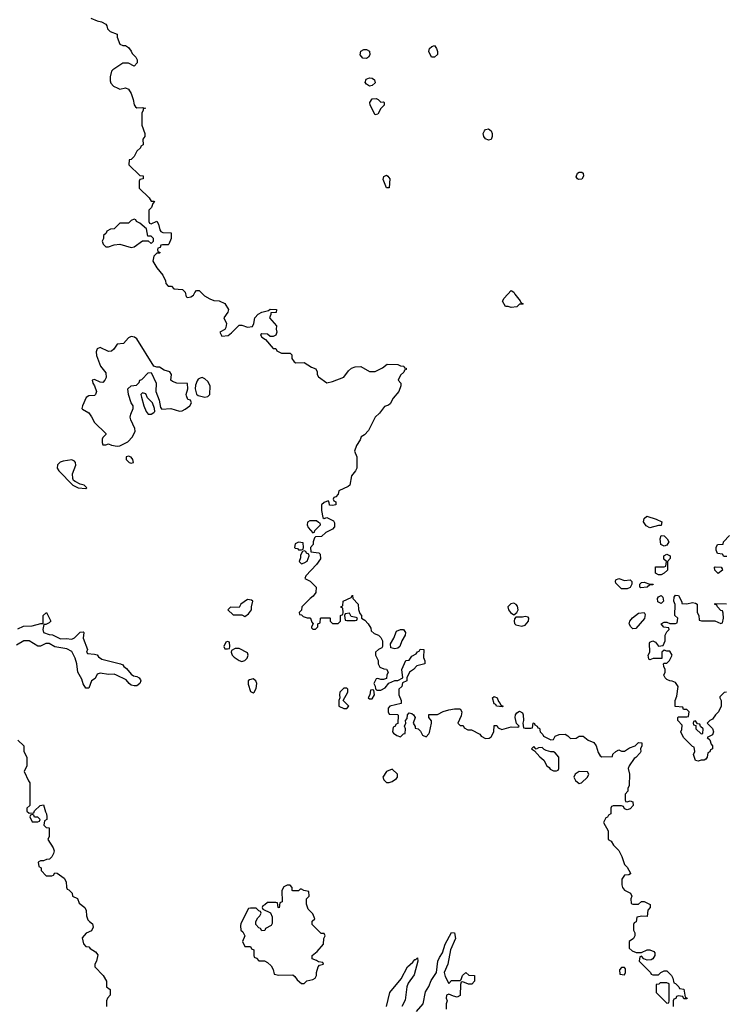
# Model space of a CAD drawing. Header units: inches. Extents: x 2380249 to 2585472, y 382747 to 546448.
# Tile 318 of 626: x 2551602 to 2556581, y 401447 to 408394. Entities that reach past the tile are written whole.
import ezdxf

# ---------------------------------------------------------------- set-up
doc = ezdxf.new("R2010")
doc.units = ezdxf.units.IN
doc.header["$MEASUREMENT"] = 0
doc.layers.add('C5450', color=7, linetype='Continuous')

msp = doc.modelspace()

# ---------------------------------------------------------------- linework, layer by layer
at = {"layer": 'C5450', "color": 4}
for points, elevation in [([(2552104.4, 408404.4), (2552150, 408384.7), (2552179.6, 408379.6), (2552210, 408362), (2552218, 408350), (2552222, 408330), (2552242, 408310), (2552290.7, 408290.7), (2552291.3, 408270), (2552310, 408222), (2552331.3, 408211.3), (2552350, 408211), (2552370, 408198), (2552390, 408172), (2552396, 408156), (2552422, 408130), (2552430.9, 408110.9), (2552430.9, 408089.1), (2552410, 408066), (2552370, 408088), (2552330, 408088), (2552259.8, 408040.2), (2552251.3, 408030), (2552241, 407990), (2552242, 407962), (2552246.4, 407946.4), (2552265.4, 407925.4), (2552294, 407910), (2552310, 407904.7), (2552350, 407912), (2552370, 407904.7), (2552390, 407872), (2552404, 407830), (2552410, 407794), (2552419.6, 407779.6), (2552430, 407772), (2552470, 407774), (2552491.3, 407770), (2552474, 407766), (2552474, 407754), (2552463.6, 407736.4), (2552464.7, 407650), (2552486, 407590), (2552484.7, 407570), (2552471.3, 407550), (2552474, 407510), (2552458, 407502), (2552454, 407490), (2552430, 407466), (2552411.2, 407428.9), (2552390, 407408), (2552374, 407406), (2552372, 407370), (2552450, 407294), (2552472.7, 407292.7), (2552474, 407270), (2552450, 407266), (2552445.4, 407254.6), (2552446, 407206), (2552516.9, 407136.9), (2552530, 407114), (2552550, 407114), (2552554, 407110), (2552542, 407098), (2552531.6, 407068.4), (2552514, 407050), (2552514, 406970), (2552518, 406958), (2552530, 406954), (2552570, 406972), (2552582, 406950), (2552591.2, 406911.1), (2552599.6, 406899.6), (2552611.6, 406891.6), (2552672, 406890), (2552672, 406850), (2552654, 406810), (2552650, 406806), (2552610, 406806), (2552598, 406802), (2552592.7, 406787.3), (2552578, 406782), (2552574, 406770), (2552578, 406758), (2552594, 406750), (2552590, 406746), (2552570, 406746), (2552550, 406726), (2552542, 406690), (2552570, 406642), (2552611.6, 406591.6), (2552631.6, 406551.6), (2552632.7, 406532.7), (2552650, 406514), (2552672.7, 406512.7), (2552690, 406494), (2552750.9, 406490.9), (2552771, 406471), (2552778, 406438), (2552790, 406434), (2552810, 406438), (2552828, 406450), (2552838, 406470), (2552850, 406482), (2552870, 406482), (2552905.4, 406445.4), (2552943.6, 406423.6), (2552971.6, 406411.6), (2553011.2, 406411.1), (2553050, 406392), (2553074.8, 406350), (2553070.7, 406329.3), (2553042, 406290), (2553061, 406250), (2553058, 406222), (2553050, 406208), (2553014, 406190), (2553030, 406162), (2553073.6, 406166.4), (2553096.5, 406183.5), (2553150, 406238), (2553170, 406238), (2553210, 406224.7), (2553246, 406230), (2553255.3, 406250), (2553262, 406290), (2553284.7, 406315.3), (2553310, 406331.3), (2553358, 406342), (2553370, 406352), (2553414, 406350), (2553411.6, 406328.4), (2553374, 406326), (2553374, 406314), (2553364.7, 406290), (2553414.8, 406234.8), (2553411.3, 406210), (2553416, 406190), (2553411, 406169), (2553390, 406158), (2553370, 406158), (2553350, 406175.3), (2553310, 406178), (2553302, 406170), (2553310, 406154), (2553336.9, 406136.9), (2553390, 406074), (2553410, 406074), (2553418, 406058), (2553450, 406042), (2553510, 406042), (2553522, 406030), (2553523.6, 406003.6), (2553539.6, 405979.6), (2553550, 405972), (2553610, 405974.8), (2553662, 405942), (2553692, 405930), (2553702, 405910), (2553702, 405890), (2553710, 405874), (2553770, 405832), (2553810, 405842), (2553890, 405872), (2553923.7, 405916.3), (2553944.8, 405935.2), (2553970, 405944), (2554010, 405946), (2554070, 405912), (2554110, 405912), (2554163.1, 405936.9), (2554196.4, 405963.6), (2554270, 405962), (2554290, 405952), (2554314, 405950), (2554318, 405938), (2554330, 405934), (2554330, 405926), (2554318, 405922), (2554312.7, 405907.3), (2554290, 405886), (2554274, 405850), (2554292, 405830), (2554291.3, 405810), (2554278, 405770), (2554236.9, 405723.1), (2554216, 405684), (2554205.4, 405674.6), (2554176, 405664), (2554141.4, 405618.6), (2554110.7, 405589.3), (2554064, 405496), (2554034.4, 405465.6), (2554012, 405450), (2554004.7, 405430), (2553978, 405390), (2553964.7, 405350), (2553982, 405310), (2553982, 405230), (2553972, 405210), (2553943.5, 405176.5), (2553932, 405110), (2553919.8, 405100.2), (2553854, 405070), (2553850, 405046), (2553832.7, 405027.3), (2553818, 405022), (2553814, 405010), (2553818, 404998), (2553832.7, 404992.7), (2553834, 404970), (2553810, 404966), (2553788.4, 404968.4), (2553786, 404990), (2553778, 404998), (2553750, 404988), (2553732, 404970), (2553732, 404930), (2553742, 404882), (2553750, 404874), (2553770, 404882), (2553816.9, 404856.9), (2553823.6, 404843.6), (2553823.6, 404816.4), (2553810, 404798), (2553763.6, 404776.4), (2553731.6, 404748.4), (2553690, 404746), (2553682, 404738), (2553674, 404710), (2553674, 404690), (2553654, 404670), (2553658, 404638), (2553712.7, 404632.7), (2553722, 404622), (2553724.7, 404590), (2553698, 404550), (2553622, 404470), (2553614, 404450), (2553652.7, 404432.7), (2553694, 404390), (2553692.7, 404352.7), (2553674.4, 404325.6), (2553652, 404310), (2553594, 404250), (2553591.6, 404228.4), (2553574, 404210), (2553578, 404198), (2553590, 404194), (2553602, 404182), (2553630, 404174), (2553650, 404174), (2553654, 404170), (2553663.6, 404143.6), (2553674, 404130), (2553662, 404110), (2553662, 404102), (2553670, 404094), (2553690, 404094), (2553706, 404110), (2553706, 404130), (2553722, 404138), (2553726, 404170), (2553730, 404174), (2553790, 404174), (2553794, 404170), (2553794, 404150), (2553810, 404134), (2553850, 404134), (2553866, 404150), (2553866, 404190), (2553882, 404198), (2553886, 404210), (2553882, 404242), (2553868, 404248), (2553870, 404254), (2553882, 404258), (2553886, 404290), (2553942, 404318), (2553950, 404334), (2553954, 404310), (2553992, 404270), (2553992.7, 404232.7), (2554003.6, 404203.6), (2554014, 404190), (2554014, 404170), (2554036.9, 404156.9), (2554062, 404130), (2554079.6, 404099.6), (2554082, 404082), (2554103.6, 404063.6), (2554134, 404050), (2554150, 404034), (2554162, 404010), (2554162, 403970), (2554158, 403962), (2554134, 403950), (2554114, 403930), (2554114, 403910), (2554131.6, 403871.6), (2554132, 403850), (2554144.7, 403824.7), (2554172.7, 403812.7), (2554191.6, 403811.6), (2554202, 403790), (2554192, 403770), (2554190, 403746), (2554170, 403738), (2554150, 403738), (2554130, 403746), (2554118, 403742), (2554102, 403710), (2554111.6, 403691.6), (2554112.7, 403672.7), (2554122, 403662), (2554150, 403662), (2554180.4, 403679.6), (2554208, 403712), (2554250, 403732), (2554270, 403732), (2554306, 403750), (2554298, 403810), (2554327.3, 403872.7), (2554350, 403874), (2554370, 403902), (2554400.4, 403919.6), (2554410, 403934), (2554422, 403938), (2554428.4, 403951.6), (2554454, 403950), (2554452.7, 403892.7), (2554462, 403870), (2554462, 403850), (2554404.7, 403835.3), (2554382, 403810), (2554352, 403790), (2554334, 403750), (2554334, 403730), (2554304.7, 403715.3), (2554298, 403690), (2554278, 403670), (2554278, 403630), (2554294, 403590), (2554294, 403570), (2554214, 403550), (2554203.6, 403536.4), (2554202, 403510), (2554210, 403494), (2554268.4, 403491.6), (2554272.7, 403487.3), (2554271.6, 403428.4), (2554258, 403422), (2554250, 403406), (2554238, 403402), (2554232, 403370), (2554239.6, 403359.6), (2554263.6, 403343.6), (2554290, 403334), (2554310, 403354), (2554322, 403358), (2554326, 403390), (2554318, 403410), (2554328, 403430), (2554326, 403450), (2554336.4, 403463.6), (2554338, 403490), (2554350, 403502), (2554370, 403498), (2554382, 403490), (2554392, 403470), (2554378, 403430), (2554394, 403406), (2554394, 403394), (2554414, 403390), (2554430, 403374), (2554445.4, 403345.4), (2554470, 403334), (2554490, 403354), (2554494.6, 403365.4), (2554508, 403430), (2554507.3, 403447.3), (2554488.7, 403470), (2554490, 403491.3), (2554550, 403492), (2554590, 403512), (2554630, 403524.7), (2554671.6, 403531.6), (2554710, 403532), (2554722, 403510), (2554716.9, 403483.1), (2554694, 403430), (2554710, 403414), (2554732.7, 403412.7), (2554738, 403398), (2554763.6, 403383.6), (2554790, 403382), (2554850, 403352), (2554859.6, 403339.6), (2554890, 403322), (2554914.6, 403325.4), (2554930, 403334), (2554948, 403370), (2554950, 403414), (2554970, 403414), (2554978, 403398), (2555004.7, 403384.7), (2555070, 403404.7), (2555118, 403402), (2555126, 403410), (2555108.4, 403428.4), (2555099, 403470), (2555102, 403490), (2555110, 403502), (2555130, 403514), (2555150, 403502), (2555156, 403490), (2555158, 403450), (2555152, 403430), (2555158, 403398), (2555170, 403394), (2555210, 403394), (2555222, 403398), (2555226, 403430), (2555231.6, 403431.6), (2555238, 403418), (2555254, 403410), (2555258, 403398), (2555270, 403394), (2555274, 403370), (2555294, 403350), (2555298, 403338), (2555350, 403312), (2555370, 403314), (2555382, 403338), (2555408.7, 403351.3), (2555451.6, 403351.6), (2555470, 403342), (2555490, 403322), (2555530, 403324.7), (2555550, 403338), (2555579.6, 403339.6), (2555614, 403310), (2555654.4, 403294.4), (2555671, 403271), (2555683.5, 403223.5), (2555699.6, 403199.6), (2555710, 403192), (2555786, 403194), (2555788.8, 403211.1), (2555808.8, 403231.1), (2555830, 403242), (2555850, 403232), (2555870, 403232), (2555904.7, 403255.3), (2555946, 403270), (2555970, 403294), (2555991.6, 403291.6), (2555992, 403270), (2555982, 403250), (2555984.7, 403230), (2555979.8, 403220.2), (2555950, 403188.7), (2555938, 403182), (2555902, 403130), (2555896, 403110), (2555904.7, 403070), (2555902, 402990), (2555894, 402970), (2555894, 402950), (2555874, 402930), (2555874, 402890), (2555878, 402878), (2555890, 402874), (2555910, 402882), (2555930, 402874), (2555931, 402849), (2555910, 402826), (2555890, 402818), (2555870, 402826), (2555862, 402842), (2555850, 402846), (2555790, 402846), (2555778, 402842), (2555774, 402830), (2555774, 402790), (2555758, 402782), (2555750, 402766), (2555738, 402762), (2555722, 402730), (2555754, 402670), (2555754, 402610), (2555776.9, 402596.9), (2555792, 402570), (2555830.9, 402530.9), (2555851.3, 402490), (2555870, 402434), (2555890, 402414), (2555911.6, 402371.6), (2555912, 402368), (2555899.6, 402360.4), (2555870, 402358), (2555851, 402329), (2555850.8, 402290), (2555856, 402270), (2555870, 402251.3), (2555912, 402230), (2555922, 402210), (2555914, 402190), (2555918, 402158), (2555930, 402154), (2555970, 402154), (2555990, 402172), (2556010, 402172), (2556052, 402150), (2556052, 402130), (2556034, 402110), (2556030, 402066), (2555992.7, 402067.3), (2555958, 402062), (2555952.7, 402027.3), (2555938, 402022), (2555934, 402010), (2555934, 401970), (2555942, 401950), (2555942, 401930), (2555934, 401910), (2555902, 401890), (2555903.6, 401843.6), (2555923.6, 401823.6), (2555952.7, 401812.7), (2555990, 401812), (2556030, 401831.3), (2556050, 401831.3), (2556078, 401818), (2556084.7, 401810), (2556084.7, 401790), (2556070, 401768), (2556058.8, 401761.2), (2556030, 401758), (2556007.3, 401767.3), (2555990, 401786), (2555978, 401782), (2555974, 401750), (2556054, 401670), (2556058, 401658), (2556070, 401654), (2556110, 401654), (2556126, 401670), (2556150, 401682), (2556170, 401682), (2556202, 401650), (2556212, 401630), (2556218, 401598), (2556230, 401594), (2556254, 401570), (2556258, 401558), (2556290, 401554), (2556298, 401498), (2556312, 401490), (2556310, 401486), (2556290, 401486), (2556282, 401502), (2556250, 401506), (2556238, 401502), (2556232.7, 401487.3), (2556218, 401482), (2556214, 401470), (2556214, 401430)], 32), ([(2556592.7, 404607.3), (2556570, 404606), (2556562, 404622), (2556527.3, 404627.3), (2556518, 404650), (2556518, 404670), (2556526, 404690), (2556566, 404694), (2556568, 404710), (2556610, 404754)], 32), ([(2556590, 403648), (2556572.7, 403647.3), (2556543.6, 403616.4), (2556542, 403610), (2556552, 403590), (2556552, 403550), (2556534, 403510), (2556511.6, 403488.4), (2556490, 403458), (2556471.6, 403448.4), (2556454, 403430), (2556490, 403392), (2556498, 403370), (2556490, 403348), (2556454, 403330), (2556471.6, 403311.6), (2556481, 403281), (2556491.3, 403270), (2556492, 403248), (2556478, 403242), (2556472.7, 403227.3), (2556458, 403222), (2556454, 403190), (2556443.6, 403176.4), (2556431.2, 403168.9), (2556410, 403168.7), (2556390, 403162), (2556370, 403166), (2556358, 403210), (2556366, 403230), (2556362, 403262), (2556350, 403266), (2556286, 403330), (2556268, 403370), (2556274.6, 403385.4), (2556276.4, 403416.4), (2556246, 403450), (2556246, 403470), (2556250, 403474), (2556310, 403474), (2556322, 403478), (2556326, 403510), (2556310, 403526), (2556287.3, 403527.3), (2556282, 403542), (2556228, 403548), (2556228, 403590), (2556240.4, 403619.6), (2556248, 403690), (2556230, 403718), (2556207.3, 403727.3), (2556190, 403728), (2556170, 403738), (2556158, 403750), (2556148, 403770), (2556158, 403790), (2556158, 403810), (2556148, 403830), (2556146, 403850), (2556150, 403854), (2556170, 403854), (2556188, 403872), (2556206, 403910), (2556190, 403938), (2556170, 403938), (2556150, 403946), (2556134, 403930), (2556132.7, 403887.3), (2556072.7, 403887.3), (2556050, 403878), (2556042, 403882), (2556038, 403910), (2556048.4, 403931.6), (2556045.6, 403994.4), (2556050, 404002), (2556071.2, 404011.1), (2556090, 404002), (2556110, 403974), (2556142, 403978), (2556158, 404010), (2556158, 404050), (2556170, 404074), (2556186, 404090), (2556182, 404102), (2556148.4, 404108.4), (2556128.7, 404130), (2556150, 404142), (2556170, 404142), (2556190, 404134), (2556230, 404134), (2556242, 404138), (2556246, 404170), (2556226, 404190), (2556227.3, 404267.3), (2556218, 404290), (2556220.4, 404319.6), (2556230, 404334), (2556252, 404330), (2556274, 404286), (2556274, 404274), (2556310, 404271.3), (2556350, 404282), (2556370, 404278), (2556382, 404270), (2556382, 404210), (2556394, 404190), (2556398, 404158), (2556412.7, 404152.7), (2556508.4, 404151.6), (2556550, 404134), (2556562, 404138), (2556568, 404170), (2556567.3, 404207.3), (2556562, 404222), (2556550, 404226), (2556526, 404250), (2556522, 404262), (2556506, 404270), (2556510, 404274), (2556590, 404271.3)], 32), ([(2551590, 404094.8), (2551630, 404114.8), (2551690, 404116.3), (2551752.7, 404132.7), (2551767.3, 404132.7), (2551769.3, 404190), (2551791.3, 404211.3), (2551822, 404150), (2551810, 404138), (2551786, 404126), (2551774, 404126), (2551766, 404090), (2551771.3, 404070), (2551810, 404056.3), (2551833.4, 404053.4), (2551890, 404024.9), (2551930, 404027.3), (2551970, 404022.8), (2551990, 404031.3), (2552030, 404072), (2552050, 404074), (2552054, 404070), (2552051.3, 404030), (2552082, 403950), (2552074, 403930), (2552082, 403922), (2552130, 403918), (2552150, 403911.3), (2552158, 403898), (2552181, 403881), (2552314, 403850), (2552330, 403842), (2552338, 403830), (2552357.1, 403817.1), (2552390, 403776), (2552404.9, 403764.9), (2552430, 403758.8), (2552444.7, 403750), (2552455.3, 403735.3), (2552458, 403730), (2552451.3, 403710), (2552430, 403694), (2552410, 403693.2), (2552390, 403699), (2552375.3, 403710), (2552354.8, 403734.8), (2552286, 403770), (2552270, 403775.3), (2552230, 403774), (2552170, 403782), (2552150, 403775.3), (2552134, 403746), (2552110, 403728), (2552090, 403678), (2552070, 403678), (2552050, 403708), (2552041.5, 403741.5), (2552012.7, 403790), (2552006.6, 403850), (2551993.2, 403890), (2551970, 403936), (2551934.2, 403954.2), (2551850, 403969.5), (2551810, 403992.3), (2551788.1, 403991.9), (2551750, 403973.2), (2551730, 403972.7), (2551670, 404011.6), (2551632, 404010), (2551579.5, 403980.5)], 28), ([(2551590, 403311.3), (2551631, 403270), (2551632, 403230), (2551652, 403190), (2551652, 403130), (2551634, 403090), (2551663.6, 403023.6), (2551674, 403010), (2551674, 402850), (2551654, 402830), (2551654, 402810), (2551670, 402794), (2551702, 402798), (2551707.3, 402812.7), (2551746, 402850), (2551770, 402854), (2551783.6, 402803.6), (2551792, 402790), (2551794, 402770), (2551794, 402750), (2551778, 402742), (2551774, 402710), (2551790, 402694), (2551811.6, 402691.6), (2551811.2, 402631.1), (2551802, 402610), (2551838, 402550), (2551844.7, 402530), (2551842, 402510), (2551830, 402486), (2551814, 402470), (2551792.7, 402467.3), (2551770, 402458), (2551750, 402458), (2551734, 402450), (2551738, 402418), (2551754, 402410), (2551754, 402390), (2551790, 402354), (2551830, 402354), (2551842, 402358), (2551850, 402374), (2551867.3, 402372.7), (2551916.9, 402336.9), (2551931.6, 402311.6), (2551932.7, 402272.7), (2551938, 402258), (2551950, 402254), (2551972, 402230), (2551974, 402210), (2552010, 402192), (2552021, 402161), (2552062, 402130), (2552072.7, 402107.3), (2552074, 402070), (2552083.6, 402043.6), (2552094, 402030), (2552115.3, 402015.3), (2552122, 401990), (2552110, 401966), (2552071.6, 401948.4), (2552043.6, 401916.4), (2552052.7, 401872.7), (2552070, 401854), (2552090, 401852), (2552099.6, 401839.6), (2552136.9, 401816.9), (2552154.8, 401794.8), (2552144.7, 401750), (2552132, 401730), (2552132, 401710), (2552191.3, 401650), (2552214, 401610), (2552214, 401570), (2552242, 401550), (2552242, 401510), (2552222, 401490), (2552214, 401470), (2552214, 401430)], 28), ([(2554403.1, 401396.9), (2554449.1, 401450.9), (2554465.6, 401534.4), (2554490, 401572), (2554505.1, 401614.9), (2554544, 401670), (2554552.7, 401750), (2554563.6, 401776.4), (2554586, 401810), (2554605.2, 401870), (2554650, 401952), (2554671.3, 401950), (2554677.3, 401910), (2554642.8, 401830), (2554622.8, 401730), (2554598, 401670), (2554603.6, 401643.6), (2554630, 401594), (2554650, 401614), (2554710, 401614), (2554718, 401622), (2554726, 401650), (2554750, 401672), (2554772.7, 401652.7), (2554812, 401650), (2554812, 401610), (2554792, 401588), (2554768.4, 401588.4), (2554730, 401606), (2554718, 401602), (2554712.7, 401587.3), (2554710, 401508), (2554690, 401498), (2554663.1, 401503.1), (2554630, 401518), (2554614, 401510), (2554612, 401490), (2554618, 401470), (2554611.3, 401450), (2554612.7, 401412.7)], 28), ([(2554190, 401432), (2554215.3, 401530), (2554293.6, 401626.4), (2554339.3, 401710), (2554376.5, 401743.5), (2554390, 401762), (2554398, 401762), (2554410, 401774), (2554411, 401750), (2554386, 401654), (2554344.4, 401595.6), (2554333.4, 401570), (2554323.5, 401476.5), (2554298.8, 401430)], 28)]:
    msp.add_lwpolyline(points, dxfattribs=dict(at, elevation=elevation))
for points, elevation in [([(2554050, 408119), (2554022.7, 408122.7), (2554005.2, 408145.2), (2554009.3, 408170.7), (2554030, 408182.8), (2554050, 408182.8), (2554070.6, 408170.6), (2554073.7, 408146.3), (2554064.7, 408130)], 32), ([(2554530, 408128.7), (2554508, 408130), (2554488.7, 408170), (2554495.3, 408190), (2554510, 408204.7), (2554530, 408211.3), (2554544.7, 408190), (2554550.8, 408170), (2554550, 408148)], 32), ([(2554070, 407924), (2554050, 407939), (2554041.2, 407950), (2554046.6, 407973.4), (2554070, 407984), (2554090, 407980.7), (2554106, 407970), (2554110.7, 407949.3), (2554090, 407928.7)], 32), ([(2554150, 407812), (2554170, 407814), (2554174, 407810), (2554174, 407790), (2554150, 407768), (2554130, 407728), (2554110, 407722), (2554076, 407790), (2554073.2, 407810), (2554090, 407836), (2554117.3, 407837.3), (2554131, 407831)], 32), ([(2554910, 407542.7), (2554890, 407554), (2554877.2, 407570), (2554873.2, 407590), (2554881.2, 407610), (2554890, 407618.8), (2554910, 407622.8), (2554930.5, 407610.5), (2554937.3, 407590), (2554937.3, 407570), (2554930, 407549.2)], 32), ([(2554190, 407208), (2554167.2, 407267.2), (2554172.9, 407287.1), (2554190, 407297.3), (2554201, 407290), (2554213.4, 407270), (2554210, 407208)], 32), ([(2555545.6, 407265.6), (2555538, 407270), (2555530, 407286), (2555538, 407310), (2555550, 407318), (2555570, 407318), (2555578, 407310), (2555581, 407290), (2555570, 407269)], 32), ([(2552410, 406986), (2552390, 406978), (2552370, 406958), (2552310, 406958), (2552270, 406918), (2552243.6, 406916.4), (2552218, 406902), (2552212.7, 406887.3), (2552194, 406870), (2552194, 406850), (2552184.7, 406830), (2552192, 406810), (2552210, 406792), (2552230, 406792), (2552270, 406806), (2552310, 406811), (2552390, 406786), (2552410, 406791.3), (2552470, 406834), (2552510, 406834), (2552530, 406814), (2552546, 406830), (2552546, 406850), (2552530, 406866), (2552507.3, 406867.3), (2552498, 406918), (2552450, 406958), (2552426, 406970), (2552422, 406982)], 32), ([(2555070, 406362), (2555049, 406369), (2555029.3, 406369.3), (2555008.4, 406408.4), (2555022, 406430), (2555070, 406482), (2555090, 406472), (2555096.9, 406456.9), (2555134, 406410), (2555138, 406398), (2555154, 406390), (2555150, 406386), (2555130, 406386), (2555110, 406368)], 32), ([(2552390, 406159), (2552370, 406148.7), (2552336, 406110), (2552290, 406104), (2552267.3, 406070), (2552250, 406055.1), (2552230, 406051.8), (2552170, 406080.9), (2552148.7, 406071.3), (2552143, 406050), (2552144.7, 406024.7), (2552173.4, 405950), (2552210, 405901), (2552211.7, 405870), (2552203.8, 405850), (2552190, 405834.5), (2552170, 405836), (2552130, 405855.3), (2552114, 405850), (2552118, 405830), (2552131, 405811), (2552144.7, 405770), (2552138, 405750), (2552130, 405742), (2552090, 405739), (2552070.9, 405729.1), (2552044.7, 405670), (2552042, 405650), (2552044.7, 405644.7), (2552090, 405618.8), (2552110, 405591), (2552130, 405550.8), (2552210, 405474), (2552210, 405466), (2552190, 405446), (2552185.4, 405434.6), (2552184.7, 405410), (2552190, 405394), (2552210, 405394), (2552230, 405402), (2552251.3, 405391.3), (2552290, 405384.7), (2552310, 405386), (2552365.6, 405414.4), (2552398, 405450), (2552418, 405490), (2552414.5, 405510), (2552386.3, 405570), (2552383, 405590), (2552386, 405610), (2552402.7, 405650), (2552404, 405670), (2552389.6, 405689.6), (2552369.6, 405750), (2552366.6, 405790), (2552388.7, 405810), (2552425.6, 405814.4), (2552445.2, 405834.8), (2552450, 405851), (2552464, 405856), (2552510, 405902.8), (2552530, 405904.7), (2552566, 405830), (2552564, 405770), (2552587.7, 405710), (2552596.9, 405656.9), (2552606, 405646), (2552670, 405650.5), (2552730, 405630.8), (2552750, 405634.8), (2552770, 405644.7), (2552802, 405670), (2552815.3, 405690), (2552808.7, 405708.7), (2552790, 405714), (2552778.9, 405738.9), (2552777, 405750), (2552789.2, 405790), (2552787.3, 405827.3), (2552710.8, 405829.2), (2552681.5, 405841.5), (2552668.7, 405850), (2552672.7, 405890), (2552662, 405910), (2552620.9, 405920.9), (2552590, 405941.2), (2552570, 405941.2), (2552550, 405948.7), (2552430, 406142), (2552412.9, 406152.9)], 32), ([(2552890, 405869), (2552875.3, 405864.7), (2552862.8, 405857.2), (2552854.8, 405845.2), (2552844, 405816), (2552840.7, 405790), (2552850, 405752), (2552863, 405743), (2552910, 405730.7), (2552930, 405734.8), (2552945.2, 405750), (2552946.6, 405810), (2552930, 405841.2), (2552910, 405859.3)], 32), ([(2552470, 405762), (2552458, 405750), (2552461, 405730), (2552478, 405670), (2552496, 405630), (2552510, 405611.3), (2552530, 405611.3), (2552550, 405622), (2552555.3, 405630), (2552554, 405650), (2552539, 405690), (2552505.2, 405725.2), (2552493.2, 405753.2)], 32), ([(2552370, 405315.3), (2552354, 405310), (2552354, 405290), (2552374, 405270), (2552390, 405264.7), (2552406, 405270), (2552402, 405290), (2552390, 405308)], 32), ([(2551970, 405289.2), (2551910, 405278), (2551888.4, 405271.6), (2551870, 405254), (2551866.8, 405230), (2551878.8, 405210), (2551978, 405110), (2552014, 405090), (2552070, 405086.8), (2552075.3, 405090), (2552058, 405110), (2552030, 405116), (2551994.5, 405134.5), (2551983.2, 405143.2), (2551977, 405157), (2551975.6, 405190), (2551998, 405250), (2551996, 405270), (2551990, 405279)], 32), ([(2556050, 404809), (2556022, 404822), (2556004, 404850), (2556010, 404874), (2556028.4, 404891.6), (2556094, 404870), (2556134, 404850), (2556130, 404826), (2556110, 404826)], 32), ([(2553698, 404858), (2553650, 404858), (2553632.7, 404847.3), (2553632, 404830), (2553638, 404810), (2553670, 404774), (2553682, 404778), (2553686, 404790), (2553726, 404830), (2553722, 404842), (2553710, 404846)], 32), ([(2556150, 404678), (2556126, 404690), (2556122, 404730), (2556130, 404754), (2556150, 404752), (2556172, 404730), (2556182, 404710), (2556170, 404686)], 32), ([(2553570, 404708), (2553545.4, 404694.6), (2553542, 404670), (2553546, 404666), (2553562, 404662), (2553570, 404654), (2553590, 404654), (2553602, 404658), (2553606, 404670), (2553602, 404702)], 32), ([(2553610, 404646), (2553598, 404642), (2553584.7, 404615.3), (2553583.6, 404596.4), (2553574, 404570), (2553590, 404554), (2553610, 404562), (2553630, 404574), (2553646, 404610), (2553642, 404622), (2553626, 404630), (2553622, 404642)], 32), ([(2556110, 404478), (2556090, 404488), (2556088.4, 404528.4), (2556090, 404534), (2556150, 404534), (2556162, 404538), (2556166, 404570), (2556148.4, 404588.4), (2556148, 404610), (2556170, 404622), (2556192, 404612), (2556191.6, 404591.6), (2556174, 404570), (2556174, 404510), (2556150, 404488), (2556130, 404478)], 32), ([(2556530, 404486), (2556508, 404510), (2556506, 404530), (2556510, 404534), (2556551.6, 404531.6), (2556559.6, 404519.6), (2556562, 404510)], 32), ([(2555870, 404438), (2555910, 404442), (2555922, 404430), (2555922, 404410), (2555910, 404388), (2555890, 404378), (2555850, 404378), (2555810, 404418), (2555806, 404430), (2555810, 404442), (2555830, 404451)], 32), ([(2555986, 404386), (2555978, 404390), (2555978, 404410), (2555990, 404422), (2556010, 404424.7), (2556050, 404412), (2556072, 404410), (2556070, 404406), (2556050, 404406), (2556030, 404389.2)], 32), ([(2553210, 404302), (2553162, 404270), (2553150, 404246), (2553090, 404248), (2553072, 404230), (2553110, 404194), (2553170, 404194), (2553190, 404182), (2553218, 404202), (2553238, 404230), (2553238, 404250), (2553248, 404290), (2553239, 404299)], 32), ([(2555090, 404276), (2555067.5, 404272.5), (2555047.3, 404250), (2555050.7, 404230), (2555064.9, 404210), (2555090, 404194.8), (2555110, 404211), (2555119.5, 404230), (2555115.9, 404255.9), (2555106.8, 404266.8)], 36), ([(2556130, 404275.3), (2556106.3, 404286.3), (2556102, 404310), (2556110, 404322), (2556130, 404332), (2556139.6, 404319.6), (2556144.7, 404290)], 32), ([(2553930, 404206), (2553898, 404202), (2553894, 404190), (2553898, 404158), (2553910, 404154), (2553970, 404154), (2553982, 404158), (2553986, 404170), (2553976.4, 404176.4), (2553942, 404182)], 32), ([(2555930, 404095.3), (2555915.3, 404110), (2555902, 404130), (2555908, 404150), (2555925.6, 404174.4), (2555970, 404206), (2556010, 404211.3), (2556016, 404196), (2556010.7, 404169.3), (2555950, 404098)], 32), ([(2555170, 404182.7), (2555150, 404177), (2555110, 404179), (2555102.8, 404177.2), (2555094, 404166), (2555090.6, 404150), (2555093.2, 404133.2), (2555103.1, 404123.1), (2555146.3, 404113.7), (2555170, 404122.8), (2555192.7, 404150), (2555196, 404170), (2555190, 404179)], 36), ([(2554250, 403955.3), (2554222, 403962), (2554218, 403990), (2554242, 404030), (2554261.2, 404078.8), (2554288.8, 404091.1), (2554310, 404091.3), (2554324.7, 404070), (2554322, 404050), (2554298, 404010), (2554284.7, 403970), (2554270, 403959)], 32), ([(2553070, 404006), (2553058, 404002), (2553042, 403970), (2553050, 403954), (2553070, 403954), (2553082, 403958), (2553086, 403970), (2553082, 404002)], 32), ([(2553150, 403958), (2553123.6, 403956.4), (2553098, 403942), (2553094, 403930), (2553102, 403910), (2553115.3, 403895.3), (2553150, 403871.3), (2553170, 403864.7), (2553190, 403872), (2553208, 403890), (2553215.3, 403910), (2553210, 403926)], 32), ([(2553250, 403742), (2553223.6, 403736.4), (2553214, 403730), (2553214, 403706), (2553230, 403654), (2553250, 403644.7), (2553258, 403650), (2553270, 403674), (2553275.3, 403710), (2553268, 403730)], 32), ([(2553910, 403678), (2553890, 403678), (2553862, 403650), (2553858, 403630), (2553862, 403610), (2553854, 403590), (2553854, 403550), (2553890, 403534), (2553910, 403534), (2553926, 403550), (2553886, 403590), (2553918, 403650), (2553918, 403670)], 32), ([(2554090, 403666), (2554078, 403662), (2554074, 403630), (2554062, 403610), (2554070, 403602), (2554090, 403602), (2554106, 403630), (2554102, 403662)], 32), ([(2555010, 403546), (2554966, 403550), (2554962, 403562), (2554950, 403566), (2554938, 403610), (2554950, 403618), (2554972, 403610), (2554982, 403582), (2554994, 403570), (2554998, 403558), (2555014, 403550)], 32), ([(2556370, 403446), (2556358, 403442), (2556354, 403430), (2556358, 403418), (2556374, 403414), (2556374, 403390), (2556410, 403354), (2556422, 403358), (2556426, 403390), (2556407.3, 403407.3), (2556402, 403422), (2556386, 403426)], 32), ([(2555230, 403266), (2555214, 403250), (2555234, 403234), (2555271.6, 403191.6), (2555302, 403170), (2555322, 403130), (2555338, 403118), (2555345.4, 403105.4), (2555370, 403094), (2555390, 403094), (2555402, 403098), (2555406, 403110), (2555406, 403190), (2555380.4, 403220.4), (2555370, 403228), (2555350, 403228.7), (2555318, 403238), (2555304, 403244), (2555290, 403258), (2555263.6, 403256.4), (2555246, 403246)], 32), ([(2554230, 403106), (2554190, 403088), (2554166, 403050), (2554172, 403030), (2554190, 403012), (2554210, 403011.3), (2554230, 403018), (2554260.4, 403039.6), (2554268, 403050), (2554268, 403070)], 32), ([(2555550, 403088), (2555522, 403070), (2555512, 403050), (2555525.4, 403025.4), (2555550, 403004.7), (2555566, 403010), (2555608, 403050), (2555618, 403070), (2555610, 403086)], 32), ([(2551690, 402786), (2551678, 402782), (2551674, 402770), (2551690, 402734), (2551730, 402734), (2551742, 402738), (2551746, 402750), (2551730, 402766), (2551707.3, 402767.3), (2551702, 402782)], 28), ([(2553490, 402288), (2553465.4, 402274.6), (2553452, 402250), (2553454, 402170), (2553438, 402162), (2553432.7, 402127.3), (2553426, 402130), (2553422, 402162), (2553410, 402166), (2553350, 402166), (2553332.7, 402147.3), (2553318, 402142), (2553314, 402130), (2553318, 402118), (2553372.7, 402092.7), (2553383.6, 402063.6), (2553383.6, 402016.4), (2553378, 402002), (2553338, 401982), (2553332.7, 401967.3), (2553310, 401966), (2553302, 401982), (2553290, 401986), (2553268, 402010), (2553268.4, 402031.6), (2553283.1, 402056.9), (2553298, 402070), (2553306, 402090), (2553302, 402102), (2553290, 402106), (2553270, 402126), (2553230, 402126), (2553218, 402122), (2553163.6, 402016.4), (2553159.6, 402000.4), (2553162, 401970), (2553176.9, 401956.9), (2553192, 401930), (2553174, 401890), (2553190, 401854), (2553230, 401854), (2553238, 401838), (2553254, 401830), (2553254, 401790), (2553258, 401778), (2553272.7, 401772.7), (2553290, 401754), (2553330, 401754), (2553350, 401742), (2553376.9, 401716.9), (2553391.6, 401691.6), (2553398, 401658), (2553430, 401652), (2553530, 401654), (2553543.6, 401643.6), (2553559.6, 401619.6), (2553590, 401594), (2553610, 401594), (2553628.4, 401611.6), (2553670, 401622), (2553688, 401632), (2553698, 401650), (2553698, 401670), (2553708.4, 401711.6), (2553718, 401722), (2553746, 401730), (2553742, 401742), (2553710, 401746), (2553696.4, 401756.4), (2553667.3, 401767.3), (2553666, 401790), (2553700.4, 401819.6), (2553746, 401870), (2553748, 401912), (2553758, 401930), (2553750, 401946), (2553730, 401946), (2553666, 402010), (2553667.3, 402032.7), (2553686, 402050), (2553670, 402086), (2553638, 402118), (2553627.3, 402152.7), (2553626, 402190), (2553646, 402210), (2553642, 402242), (2553608.4, 402248.4), (2553590, 402258), (2553582, 402258), (2553570, 402246), (2553530, 402246), (2553526, 402250), (2553526, 402270), (2553510, 402286)], 32), ([(2555870, 401706), (2555850, 401706), (2555834, 401690), (2555838, 401658), (2555870, 401654), (2555878, 401670), (2555876.4, 401696.4)], 32), ([(2556170, 401598), (2556122, 401598), (2556111.6, 401588.4), (2556094, 401586), (2556094, 401530), (2556170, 401454), (2556182, 401458), (2556186, 401470), (2556186, 401590)], 32)]:
    msp.add_lwpolyline(points, close=True, dxfattribs=dict(at, elevation=elevation))

doc.saveas('drawing.dxf')
